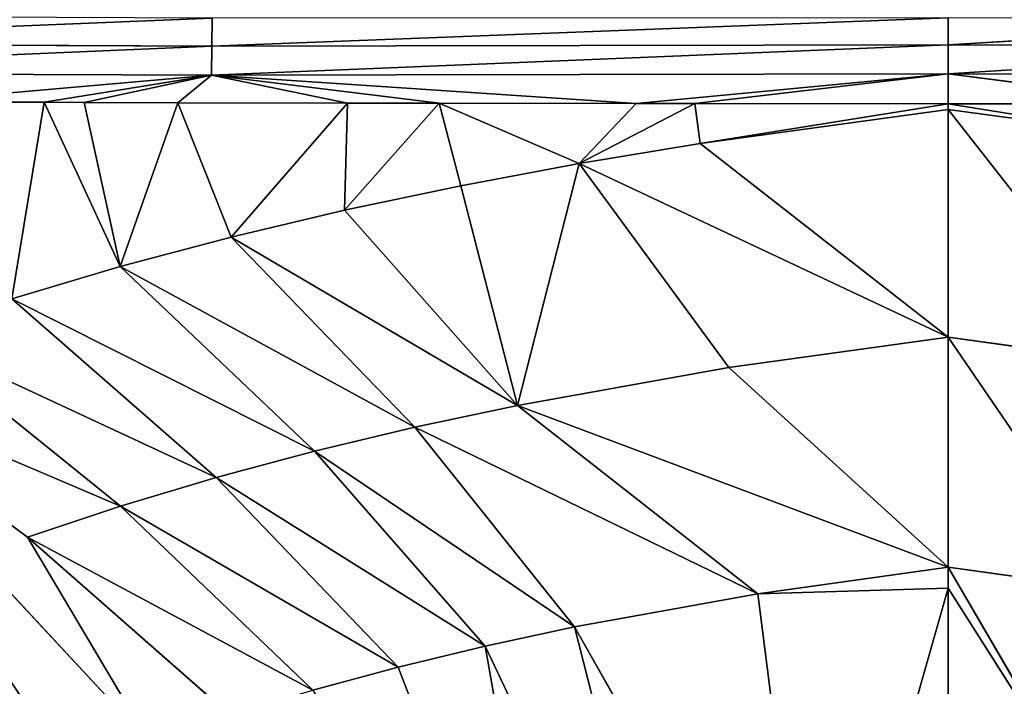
# Model space of a CAD drawing. Extents: x 0 to 500, y 0 to 390.
# Tile 585 of 656: x 221 to 252, y 239 to 259. Entities that reach past the tile are written whole.
import ezdxf

# ---------------------------------------------------------------- set-up
doc = ezdxf.new("R2010")
doc.units = 0
doc.header["$LTSCALE"] = 25.4
doc.layers.get('0').update_dxf_attribs({"linetype": 'CONTINUOUS'})

# ---------------------------------------------------------------- blocks, each defined once
blk = doc.blocks.new('ATLANTA505_-_S_STL')
at = {"color": 0}
for p, q in [((227.255, 27.896, 131.319), (207.975, 28.241, 131.242)), ((227.255, 27.896, 131.319), (207.975, 28.241, 131.242)), ((227.262, 28.342, 130.453), (227.255, 27.896, 131.319)), ((227.262, 28.342, 130.453), (227.255, 27.896, 131.319)), ((250.052, 28.248, 130.443), (227.255, 27.896, 131.319)), ((250.052, 28.248, 130.443), (227.255, 27.896, 131.319)), ((250.052, 27.808, 131.279), (263.445, 28.264, 130.47)), ((250.052, 27.808, 131.279), (263.445, 28.264, 130.47)), ((250.052, 28.248, 130.443), (250.052, 27.808, 131.279)), ((250.052, 28.248, 130.443), (250.052, 27.808, 131.279)), ((227.249, 27.603, 132.221), (207.962, 27.948, 132.145)), ((227.249, 27.603, 132.221), (207.962, 27.948, 132.145)), ((227.249, 27.603, 132.221), (227.255, 27.896, 131.319)), ((227.249, 27.603, 132.221), (227.255, 27.896, 131.319)), ((250.052, 27.808, 131.279), (227.249, 27.603, 132.221)), ((250.052, 27.808, 131.279), (227.249, 27.603, 132.221)), ((250.052, 27.808, 131.279), (227.255, 27.896, 131.319)), ((250.052, 27.808, 131.279), (227.255, 27.896, 131.319)), ((263.449, 27.818, 131.336), (250.052, 27.808, 131.279)), ((250.052, 27.504, 132.174), (263.449, 27.818, 131.336)), ((250.052, 27.504, 132.174), (263.449, 27.818, 131.336)), ((263.449, 27.818, 131.336), (250.052, 27.808, 131.279)), ((250.052, 27.808, 131.279), (250.052, 27.504, 132.174)), ((250.052, 27.808, 131.279), (250.052, 27.504, 132.174)), ((217.828, 27.596, 133.041), (227.249, 27.603, 132.221)), ((217.828, 27.596, 133.041), (227.249, 27.603, 132.221)), ((217.828, 27.596, 133.041), (222.068, 27.528, 133.059)), ((217.828, 27.596, 133.041), (222.068, 27.528, 133.059)), ((222.068, 27.528, 133.059), (227.249, 27.603, 132.221)), ((222.068, 27.528, 133.059), (227.249, 27.603, 132.221)), ((222.068, 27.528, 133.059), (223.305, 27.511, 133.063)), ((224.414, 27.059, 138.143), (222.068, 27.528, 133.059)), ((222.068, 27.528, 133.059), (223.305, 27.511, 133.063)), ((224.414, 27.059, 138.143), (222.068, 27.528, 133.059)), ((227.249, 27.603, 132.221), (223.305, 27.511, 133.063)), ((227.249, 27.603, 132.221), (223.305, 27.511, 133.063)), ((223.305, 27.511, 133.063), (226.202, 27.474, 133.072)), ((223.305, 27.511, 133.063), (226.202, 27.474, 133.072)), ((223.305, 27.511, 133.063), (224.414, 27.059, 138.143)), ((223.305, 27.511, 133.063), (224.414, 27.059, 138.143)), ((226.202, 27.474, 133.072), (227.249, 27.603, 132.221)), ((226.202, 27.474, 133.072), (227.249, 27.603, 132.221)), ((226.202, 27.474, 133.072), (231.451, 27.42, 133.085)), ((227.849, 27.094, 137.231), (226.202, 27.474, 133.072)), ((226.202, 27.474, 133.072), (231.451, 27.42, 133.085)), ((227.849, 27.094, 137.231), (226.202, 27.474, 133.072)), ((227.249, 27.603, 132.221), (250.052, 27.504, 132.174)), ((231.451, 27.42, 133.085), (227.249, 27.603, 132.221)), ((234.288, 27.398, 133.091), (227.249, 27.603, 132.221)), ((231.451, 27.42, 133.085), (227.249, 27.603, 132.221)), ((234.288, 27.398, 133.091), (227.249, 27.603, 132.221)), ((240.391, 27.364, 133.1), (227.249, 27.603, 132.221)), ((240.391, 27.364, 133.1), (227.249, 27.603, 132.221)), ((227.249, 27.603, 132.221), (250.052, 27.504, 132.174)), ((240.391, 27.364, 133.1), (250.052, 27.504, 132.174)), ((240.391, 27.364, 133.1), (250.052, 27.504, 132.174)), ((242.205, 27.357, 133.101), (250.052, 27.504, 132.174)), ((242.205, 27.357, 133.101), (250.052, 27.504, 132.174)), ((263.452, 27.524, 132.239), (250.052, 27.504, 132.174)), ((263.452, 27.524, 132.239), (250.052, 27.504, 132.174)), ((257.201, 27.355, 133.102), (250.052, 27.504, 132.174)), ((250.052, 27.504, 132.174), (250.052, 27.344, 133.105)), ((257.201, 27.355, 133.102), (250.052, 27.504, 132.174)), ((250.052, 27.504, 132.174), (250.052, 27.344, 133.105)), ((231.367, 27.131, 136.398), (227.849, 27.094, 137.231)), ((231.367, 27.131, 136.398), (227.849, 27.094, 137.231)), ((231.451, 27.42, 133.085), (231.367, 27.131, 136.398)), ((231.451, 27.42, 133.085), (231.367, 27.131, 136.398)), ((231.367, 27.131, 136.398), (234.962, 27.168, 135.639)), ((231.367, 27.131, 136.398), (234.962, 27.168, 135.639)), ((231.367, 27.131, 136.398), (236.716, 26.627, 142.434)), ((231.367, 27.131, 136.398), (236.716, 26.627, 142.434)), ((231.451, 27.42, 133.085), (234.288, 27.398, 133.091)), ((231.451, 27.42, 133.085), (234.288, 27.398, 133.091)), ((234.288, 27.398, 133.091), (240.391, 27.364, 133.1)), ((234.288, 27.398, 133.091), (240.391, 27.364, 133.1)), ((234.288, 27.398, 133.091), (238.63, 27.207, 134.951)), ((234.288, 27.398, 133.091), (238.63, 27.207, 134.951)), ((234.288, 27.398, 133.091), (234.962, 27.168, 135.639)), ((234.288, 27.398, 133.091), (234.962, 27.168, 135.639)), ((234.962, 27.168, 135.639), (238.63, 27.207, 134.951)), ((234.962, 27.168, 135.639), (238.63, 27.207, 134.951)), ((234.962, 27.168, 135.639), (236.716, 26.627, 142.434)), ((234.962, 27.168, 135.639), (236.716, 26.627, 142.434)), ((236.716, 26.627, 142.434), (238.63, 27.207, 134.951)), ((236.716, 26.627, 142.434), (238.63, 27.207, 134.951)), ((238.63, 27.207, 134.951), (240.391, 27.364, 133.1)), ((238.63, 27.207, 134.951), (240.391, 27.364, 133.1)), ((242.369, 27.246, 134.332), (238.63, 27.207, 134.951)), ((242.369, 27.246, 134.332), (238.63, 27.207, 134.951)), ((243.262, 26.684, 141.267), (238.63, 27.207, 134.951)), ((243.262, 26.684, 141.267), (238.63, 27.207, 134.951)), ((240.391, 27.364, 133.1), (242.205, 27.357, 133.101)), ((240.391, 27.364, 133.1), (242.205, 27.357, 133.101)), ((242.205, 27.357, 133.101), (250.052, 27.344, 133.105)), ((242.205, 27.357, 133.101), (250.052, 27.344, 133.105)), ((242.205, 27.357, 133.101), (242.369, 27.246, 134.332)), ((242.205, 27.357, 133.101), (242.369, 27.246, 134.332)), ((242.369, 27.246, 134.332), (250.052, 27.328, 133.286)), ((242.369, 27.246, 134.332), (250.052, 27.328, 133.286)), ((250.052, 26.745, 140.329), (242.369, 27.246, 134.332)), ((250.052, 26.745, 140.329), (242.369, 27.246, 134.332)), ((250.052, 27.344, 133.105), (257.201, 27.355, 133.102)), ((250.052, 27.344, 133.105), (257.201, 27.355, 133.102)), ((250.052, 27.328, 133.286), (250.052, 27.344, 133.105)), ((250.052, 27.328, 133.286), (250.052, 27.344, 133.105)), ((250.052, 26.745, 140.329), (250.052, 27.328, 133.286)), ((256.244, 26.69, 141.174), (250.052, 27.328, 133.286)), ((250.052, 26.745, 140.329), (250.052, 27.328, 133.286)), ((256.244, 26.69, 141.174), (250.052, 27.328, 133.286)), ((257.058, 27.253, 134.228), (250.052, 27.328, 133.286)), ((257.058, 27.253, 134.228), (250.052, 27.328, 133.286)), ((214.639, 26.963, 141.382), (221.551, 26.497, 146.508)), ((214.639, 26.963, 141.382), (221.551, 26.497, 146.508)), ((214.639, 26.963, 141.382), (225.313, 26.084, 152.848)), ((214.639, 26.963, 141.382), (225.313, 26.084, 152.848)), ((217.804, 26.994, 140.215), (224.432, 26.521, 145.549)), ((217.804, 26.994, 140.215), (224.432, 26.521, 145.549)), ((221.064, 27.026, 139.137), (224.414, 27.059, 138.143)), ((221.064, 27.026, 139.137), (224.414, 27.059, 138.143)), ((221.064, 27.026, 139.137), (227.393, 26.546, 144.665)), ((221.064, 27.026, 139.137), (227.393, 26.546, 144.665)), ((227.849, 27.094, 137.231), (224.414, 27.059, 138.143)), ((227.849, 27.094, 137.231), (224.414, 27.059, 138.143)), ((224.414, 27.059, 138.143), (230.43, 26.572, 143.854)), ((224.414, 27.059, 138.143), (230.43, 26.572, 143.854)), ((233.539, 26.599, 143.111), (227.849, 27.094, 137.231)), ((233.539, 26.599, 143.111), (227.849, 27.094, 137.231)), ((224.432, 26.521, 145.549), (221.551, 26.497, 146.508)), ((224.432, 26.521, 145.549), (221.551, 26.497, 146.508)), ((227.393, 26.546, 144.665), (224.432, 26.521, 145.549)), ((227.393, 26.546, 144.665), (224.432, 26.521, 145.549)), ((224.432, 26.521, 145.549), (230.385, 26.119, 151.24)), ((224.432, 26.521, 145.549), (230.385, 26.119, 151.24)), ((230.43, 26.572, 143.854), (227.393, 26.546, 144.665)), ((230.43, 26.572, 143.854), (227.393, 26.546, 144.665)), ((227.393, 26.546, 144.665), (233.021, 26.137, 150.531)), ((227.393, 26.546, 144.665), (233.021, 26.137, 150.531)), ((233.539, 26.599, 143.111), (230.43, 26.572, 143.854)), ((233.539, 26.599, 143.111), (230.43, 26.572, 143.854)), ((235.719, 26.157, 149.882), (230.43, 26.572, 143.854)), ((235.719, 26.157, 149.882), (230.43, 26.572, 143.854)), ((233.539, 26.599, 143.111), (236.716, 26.627, 142.434)), ((233.539, 26.599, 143.111), (236.716, 26.627, 142.434)), ((233.539, 26.599, 143.111), (238.477, 26.176, 149.289)), ((233.539, 26.599, 143.111), (238.477, 26.176, 149.289)), ((243.262, 26.684, 141.267), (236.716, 26.627, 142.434)), ((243.262, 26.684, 141.267), (236.716, 26.627, 142.434)), ((244.159, 26.218, 148.266), (236.716, 26.627, 142.434)), ((244.159, 26.218, 148.266), (236.716, 26.627, 142.434)), ((243.262, 26.684, 141.267), (250.052, 26.745, 140.329)), ((243.262, 26.684, 141.267), (250.052, 26.745, 140.329)), ((250.052, 26.261, 147.441), (243.262, 26.684, 141.267)), ((250.052, 26.261, 147.441), (243.262, 26.684, 141.267)), ((250.052, 26.261, 147.441), (250.052, 26.745, 140.329)), ((250.052, 26.261, 147.441), (250.052, 26.745, 140.329)), ((255.426, 26.221, 148.184), (250.052, 26.745, 140.329)), ((250.052, 26.745, 140.329), (256.244, 26.69, 141.174)), ((250.052, 26.745, 140.329), (256.244, 26.69, 141.174)), ((255.426, 26.221, 148.184), (250.052, 26.745, 140.329)), ((221.551, 26.497, 146.508), (227.814, 26.101, 152.012)), ((221.551, 26.497, 146.508), (227.814, 26.101, 152.012)), ((221.551, 26.497, 146.508), (225.313, 26.084, 152.848)), ((221.551, 26.497, 146.508), (225.313, 26.084, 152.848)), ((244.159, 26.218, 148.266), (238.477, 26.176, 149.289)), ((244.159, 26.218, 148.266), (238.477, 26.176, 149.289)), ((244.159, 26.218, 148.266), (250.052, 26.261, 147.441)), ((244.159, 26.218, 148.266), (250.052, 26.261, 147.441)), ((250.052, 26.221, 148.092), (244.159, 26.218, 148.266)), ((250.052, 26.221, 148.092), (244.159, 26.218, 148.266)), ((250.052, 26.221, 148.092), (245.961, 25.541, 162.438)), ((250.052, 26.221, 148.092), (245.961, 25.541, 162.438)), ((250.052, 26.221, 148.092), (250.052, 26.261, 147.441)), ((250.052, 26.261, 147.441), (255.426, 26.221, 148.184)), ((250.052, 26.261, 147.441), (255.426, 26.221, 148.184)), ((250.052, 26.261, 147.441), (254.605, 25.841, 155.254)), ((250.052, 26.261, 147.441), (254.605, 25.841, 155.254)), ((250.052, 26.221, 148.092), (250.052, 26.261, 147.441)), ((250.052, 25.559, 161.852), (250.052, 26.221, 148.092)), ((250.052, 26.221, 148.092), (254.605, 25.841, 155.254)), ((250.052, 26.221, 148.092), (254.605, 25.841, 155.254)), ((250.052, 25.559, 161.852), (250.052, 26.221, 148.092)), ((230.385, 26.119, 151.24), (233.021, 26.137, 150.531)), ((230.385, 26.119, 151.24), (233.021, 26.137, 150.531)), ((235.719, 26.157, 149.882), (233.021, 26.137, 150.531)), ((235.719, 26.157, 149.882), (233.021, 26.137, 150.531)), ((238.229, 25.507, 164.035), (233.021, 26.137, 150.531)), ((238.229, 25.507, 164.035), (233.021, 26.137, 150.531)), ((235.719, 26.157, 149.882), (238.477, 26.176, 149.289)), ((235.719, 26.157, 149.882), (238.477, 26.176, 149.289)), ((235.719, 26.157, 149.882), (242.017, 25.523, 163.161)), ((235.719, 26.157, 149.882), (242.017, 25.523, 163.161)), ((235.719, 26.157, 149.882), (238.229, 25.507, 164.035)), ((235.719, 26.157, 149.882), (238.229, 25.507, 164.035)), ((245.961, 25.541, 162.438), (238.477, 26.176, 149.289)), ((245.961, 25.541, 162.438), (238.477, 26.176, 149.289)), ((238.477, 26.176, 149.289), (242.017, 25.523, 163.161)), ((238.477, 26.176, 149.289), (242.017, 25.523, 163.161))]:
    blk.add_line(p, q, dxfattribs=at)
mesh = blk.add_polyface(dxfattribs=at)
corners = [(207.975, 28.241, 131.242), (227.262, 28.342, 130.453), (207.991, 28.687, 130.376), (227.255, 27.896, 131.319)]
mesh.append_faces([[corners[k] for k in face] for face in [(0, 1, 2), (1, 0, 3)]], dxfattribs={"vtx0": -1, "color": 0})
mesh = blk.add_polyface(dxfattribs=at)
corners = [(207.962, 27.948, 132.145), (227.255, 27.896, 131.319), (207.975, 28.241, 131.242), (227.249, 27.603, 132.221)]
mesh.append_faces([[corners[k] for k in face] for face in [(0, 1, 2), (1, 0, 3)]], dxfattribs={"vtx0": -1, "color": 0})
mesh = blk.add_polyface(dxfattribs=at)
corners = [(227.255, 27.896, 131.319), (250.052, 28.248, 130.443), (227.262, 28.342, 130.453)]
mesh.append_faces([[corners[k] for k in face] for face in [(0, 1, 2)]], dxfattribs={"color": 0})
mesh = blk.add_polyface(dxfattribs=at)
corners = [(227.255, 27.896, 131.319), (250.052, 27.808, 131.279), (250.052, 28.248, 130.443)]
mesh.append_faces([[corners[k] for k in face] for face in [(0, 1, 2)]], dxfattribs={"color": 0})
mesh = blk.add_polyface(dxfattribs=at)
corners = [(250.052, 27.808, 131.279), (263.445, 28.264, 130.47), (250.052, 28.248, 130.443)]
mesh.append_faces([[corners[k] for k in face] for face in [(0, 1, 2)]], dxfattribs={"color": 0})
mesh = blk.add_polyface(dxfattribs=at)
corners = [(263.449, 27.818, 131.336), (263.445, 28.264, 130.47), (250.052, 27.808, 131.279)]
mesh.append_faces([[corners[k] for k in face] for face in [(0, 1, 2)]], dxfattribs={"color": 0})
mesh = blk.add_polyface(dxfattribs=at)
corners = [(217.828, 27.596, 133.041), (227.249, 27.603, 132.221), (207.962, 27.948, 132.145)]
mesh.append_faces([[corners[k] for k in face] for face in [(0, 1, 2)]], dxfattribs={"color": 0})
mesh = blk.add_polyface(dxfattribs=at)
corners = [(227.249, 27.603, 132.221), (250.052, 27.808, 131.279), (227.255, 27.896, 131.319)]
mesh.append_faces([[corners[k] for k in face] for face in [(0, 1, 2)]], dxfattribs={"color": 0})
mesh = blk.add_polyface(dxfattribs=at)
corners = [(227.249, 27.603, 132.221), (250.052, 27.504, 132.174), (250.052, 27.808, 131.279)]
mesh.append_faces([[corners[k] for k in face] for face in [(0, 1, 2)]], dxfattribs={"color": 0})
mesh = blk.add_polyface(dxfattribs=at)
corners = [(250.052, 27.504, 132.174), (263.449, 27.818, 131.336), (250.052, 27.808, 131.279)]
mesh.append_faces([[corners[k] for k in face] for face in [(0, 1, 2)]], dxfattribs={"color": 0})
mesh = blk.add_polyface(dxfattribs=at)
corners = [(263.452, 27.524, 132.239), (263.449, 27.818, 131.336), (250.052, 27.504, 132.174)]
mesh.append_faces([[corners[k] for k in face] for face in [(0, 1, 2)]], dxfattribs={"color": 0})
mesh = blk.add_polyface(dxfattribs=at)
corners = [(222.068, 27.528, 133.059), (227.249, 27.603, 132.221), (217.828, 27.596, 133.041)]
mesh.append_faces([[corners[k] for k in face] for face in [(0, 1, 2)]], dxfattribs={"color": 0})
mesh = blk.add_polyface(dxfattribs=at)
corners = [(221.064, 27.026, 139.137), (222.068, 27.528, 133.059), (217.828, 27.596, 133.041), (224.414, 27.059, 138.143)]
mesh.append_faces([[corners[k] for k in face] for face in [(0, 1, 2), (1, 0, 3)]], dxfattribs={"vtx0": -1, "color": 0})
mesh = blk.add_polyface(dxfattribs=at)
corners = [(223.305, 27.511, 133.063), (227.249, 27.603, 132.221), (222.068, 27.528, 133.059)]
mesh.append_faces([[corners[k] for k in face] for face in [(0, 1, 2)]], dxfattribs={"color": 0})
mesh = blk.add_polyface(dxfattribs=at)
corners = [(224.414, 27.059, 138.143), (223.305, 27.511, 133.063), (222.068, 27.528, 133.059)]
mesh.append_faces([[corners[k] for k in face] for face in [(0, 1, 2)]], dxfattribs={"color": 0})
mesh = blk.add_polyface(dxfattribs=at)
corners = [(226.202, 27.474, 133.072), (227.249, 27.603, 132.221), (223.305, 27.511, 133.063)]
mesh.append_faces([[corners[k] for k in face] for face in [(0, 1, 2)]], dxfattribs={"color": 0})
mesh = blk.add_polyface(dxfattribs=at)
corners = [(224.414, 27.059, 138.143), (226.202, 27.474, 133.072), (223.305, 27.511, 133.063), (227.849, 27.094, 137.231)]
mesh.append_faces([[corners[k] for k in face] for face in [(0, 1, 2), (1, 0, 3)]], dxfattribs={"vtx0": -1, "color": 0})
mesh = blk.add_polyface(dxfattribs=at)
corners = [(231.451, 27.42, 133.085), (227.249, 27.603, 132.221), (226.202, 27.474, 133.072)]
mesh.append_faces([[corners[k] for k in face] for face in [(0, 1, 2)]], dxfattribs={"color": 0})
mesh = blk.add_polyface(dxfattribs=at)
corners = [(227.849, 27.094, 137.231), (231.451, 27.42, 133.085), (226.202, 27.474, 133.072), (231.367, 27.131, 136.398)]
mesh.append_faces([[corners[k] for k in face] for face in [(0, 1, 2), (1, 0, 3)]], dxfattribs={"vtx0": -1, "color": 0})
mesh = blk.add_polyface(dxfattribs=at)
corners = [(234.288, 27.398, 133.091), (227.249, 27.603, 132.221), (231.451, 27.42, 133.085)]
mesh.append_faces([[corners[k] for k in face] for face in [(0, 1, 2)]], dxfattribs={"color": 0})
mesh = blk.add_polyface(dxfattribs=at)
corners = [(240.391, 27.364, 133.1), (227.249, 27.603, 132.221), (234.288, 27.398, 133.091)]
mesh.append_faces([[corners[k] for k in face] for face in [(0, 1, 2)]], dxfattribs={"color": 0})
mesh = blk.add_polyface(dxfattribs=at)
corners = [(240.391, 27.364, 133.1), (250.052, 27.504, 132.174), (227.249, 27.603, 132.221)]
mesh.append_faces([[corners[k] for k in face] for face in [(0, 1, 2)]], dxfattribs={"color": 0})
mesh = blk.add_polyface(dxfattribs=at)
corners = [(242.205, 27.357, 133.101), (250.052, 27.504, 132.174), (240.391, 27.364, 133.1)]
mesh.append_faces([[corners[k] for k in face] for face in [(0, 1, 2)]], dxfattribs={"color": 0})
mesh = blk.add_polyface(dxfattribs=at)
corners = [(250.052, 27.344, 133.105), (250.052, 27.504, 132.174), (242.205, 27.357, 133.101)]
mesh.append_faces([[corners[k] for k in face] for face in [(0, 1, 2)]], dxfattribs={"color": 0})
mesh = blk.add_polyface(dxfattribs=at)
corners = [(257.201, 27.355, 133.102), (263.452, 27.524, 132.239), (250.052, 27.504, 132.174)]
mesh.append_faces([[corners[k] for k in face] for face in [(0, 1, 2)]], dxfattribs={"color": 0})
mesh = blk.add_polyface(dxfattribs=at)
corners = [(250.052, 27.344, 133.105), (257.201, 27.355, 133.102), (250.052, 27.504, 132.174)]
mesh.append_faces([[corners[k] for k in face] for face in [(0, 1, 2)]], dxfattribs={"color": 0})
mesh = blk.add_polyface(dxfattribs=at)
corners = [(227.849, 27.094, 137.231), (236.716, 26.627, 142.434), (231.367, 27.131, 136.398), (233.539, 26.599, 143.111)]
mesh.append_faces([[corners[k] for k in face] for face in [(0, 1, 2), (1, 0, 3)]], dxfattribs={"vtx0": -1, "color": 0})
mesh = blk.add_polyface(dxfattribs=at)
corners = [(231.367, 27.131, 136.398), (234.288, 27.398, 133.091), (231.451, 27.42, 133.085), (234.962, 27.168, 135.639)]
mesh.append_faces([[corners[k] for k in face] for face in [(0, 1, 2), (1, 0, 3)]], dxfattribs={"vtx0": -1, "color": 0})
mesh = blk.add_polyface(dxfattribs=at)
corners = [(236.716, 26.627, 142.434), (234.962, 27.168, 135.639), (231.367, 27.131, 136.398)]
mesh.append_faces([[corners[k] for k in face] for face in [(0, 1, 2)]], dxfattribs={"color": 0})
mesh = blk.add_polyface(dxfattribs=at)
corners = [(238.63, 27.207, 134.951), (240.391, 27.364, 133.1), (234.288, 27.398, 133.091)]
mesh.append_faces([[corners[k] for k in face] for face in [(0, 1, 2)]], dxfattribs={"color": 0})
mesh = blk.add_polyface(dxfattribs=at)
corners = [(234.962, 27.168, 135.639), (238.63, 27.207, 134.951), (234.288, 27.398, 133.091)]
mesh.append_faces([[corners[k] for k in face] for face in [(0, 1, 2)]], dxfattribs={"color": 0})
mesh = blk.add_polyface(dxfattribs=at)
corners = [(236.716, 26.627, 142.434), (238.63, 27.207, 134.951), (234.962, 27.168, 135.639)]
mesh.append_faces([[corners[k] for k in face] for face in [(0, 1, 2)]], dxfattribs={"color": 0})
mesh = blk.add_polyface(dxfattribs=at)
corners = [(236.716, 26.627, 142.434), (243.262, 26.684, 141.267), (238.63, 27.207, 134.951)]
mesh.append_faces([[corners[k] for k in face] for face in [(0, 1, 2)]], dxfattribs={"color": 0})
mesh = blk.add_polyface(dxfattribs=at)
corners = [(238.63, 27.207, 134.951), (242.205, 27.357, 133.101), (240.391, 27.364, 133.1), (242.369, 27.246, 134.332)]
mesh.append_faces([[corners[k] for k in face] for face in [(0, 1, 2), (1, 0, 3)]], dxfattribs={"vtx0": -1, "color": 0})
mesh = blk.add_polyface(dxfattribs=at)
corners = [(238.63, 27.207, 134.951), (250.052, 26.745, 140.329), (242.369, 27.246, 134.332), (243.262, 26.684, 141.267)]
mesh.append_faces([[corners[k] for k in face] for face in [(0, 1, 2), (1, 0, 3)]], dxfattribs={"vtx0": -1, "color": 0})
mesh = blk.add_polyface(dxfattribs=at)
corners = [(242.369, 27.246, 134.332), (250.052, 27.344, 133.105), (242.205, 27.357, 133.101), (250.052, 27.328, 133.286)]
mesh.append_faces([[corners[k] for k in face] for face in [(0, 1, 2), (1, 0, 3)]], dxfattribs={"vtx0": -1, "color": 0})
mesh = blk.add_polyface(dxfattribs=at)
corners = [(250.052, 26.745, 140.329), (250.052, 27.328, 133.286), (242.369, 27.246, 134.332)]
mesh.append_faces([[corners[k] for k in face] for face in [(0, 1, 2)]], dxfattribs={"color": 0})
mesh = blk.add_polyface(dxfattribs=at)
corners = [(250.052, 27.344, 133.105), (257.058, 27.253, 134.228), (257.201, 27.355, 133.102), (250.052, 27.328, 133.286)]
mesh.append_faces([[corners[k] for k in face] for face in [(0, 1, 2), (1, 0, 3)]], dxfattribs={"vtx0": -1, "color": 0})
mesh = blk.add_polyface(dxfattribs=at)
corners = [(256.244, 26.69, 141.174), (250.052, 27.328, 133.286), (250.052, 26.745, 140.329)]
mesh.append_faces([[corners[k] for k in face] for face in [(0, 1, 2)]], dxfattribs={"color": 0})
mesh = blk.add_polyface(dxfattribs=at)
corners = [(256.244, 26.69, 141.174), (257.058, 27.253, 134.228), (250.052, 27.328, 133.286)]
mesh.append_faces([[corners[k] for k in face] for face in [(0, 1, 2)]], dxfattribs={"color": 0})
mesh = blk.add_polyface(dxfattribs=at)
corners = [(214.639, 26.963, 141.382), (224.432, 26.521, 145.549), (217.804, 26.994, 140.215), (221.551, 26.497, 146.508)]
mesh.append_faces([[corners[k] for k in face] for face in [(0, 1, 2), (1, 0, 3)]], dxfattribs={"vtx0": -1, "color": 0})
mesh = blk.add_polyface(dxfattribs=at)
corners = [(225.313, 26.084, 152.848), (221.551, 26.497, 146.508), (214.639, 26.963, 141.382)]
mesh.append_faces([[corners[k] for k in face] for face in [(0, 1, 2)]], dxfattribs={"color": 0})
mesh = blk.add_polyface(dxfattribs=at)
corners = [(220.53, 26.052, 154.726), (222.884, 26.068, 153.752), (214.639, 26.963, 141.382)]
mesh.append_faces([[corners[k] for k in face] for face in [(0, 1, 2)]], dxfattribs={"color": 0})
mesh = blk.add_polyface(dxfattribs=at)
corners = [(222.884, 26.068, 153.752), (225.313, 26.084, 152.848), (214.639, 26.963, 141.382)]
mesh.append_faces([[corners[k] for k in face] for face in [(0, 1, 2)]], dxfattribs={"color": 0})
mesh = blk.add_polyface(dxfattribs=at)
corners = [(217.804, 26.994, 140.215), (227.393, 26.546, 144.665), (221.064, 27.026, 139.137), (224.432, 26.521, 145.549)]
mesh.append_faces([[corners[k] for k in face] for face in [(0, 1, 2), (1, 0, 3)]], dxfattribs={"vtx0": -1, "color": 0})
mesh = blk.add_polyface(dxfattribs=at)
corners = [(221.064, 27.026, 139.137), (230.43, 26.572, 143.854), (224.414, 27.059, 138.143), (227.393, 26.546, 144.665)]
mesh.append_faces([[corners[k] for k in face] for face in [(0, 1, 2), (1, 0, 3)]], dxfattribs={"vtx0": -1, "color": 0})
mesh = blk.add_polyface(dxfattribs=at)
corners = [(224.414, 27.059, 138.143), (233.539, 26.599, 143.111), (227.849, 27.094, 137.231), (230.43, 26.572, 143.854)]
mesh.append_faces([[corners[k] for k in face] for face in [(0, 1, 2), (1, 0, 3)]], dxfattribs={"vtx0": -1, "color": 0})
mesh = blk.add_polyface(dxfattribs=at)
corners = [(221.551, 26.497, 146.508), (230.385, 26.119, 151.24), (224.432, 26.521, 145.549), (227.814, 26.101, 152.012)]
mesh.append_faces([[corners[k] for k in face] for face in [(0, 1, 2), (1, 0, 3)]], dxfattribs={"vtx0": -1, "color": 0})
mesh = blk.add_polyface(dxfattribs=at)
corners = [(224.432, 26.521, 145.549), (233.021, 26.137, 150.531), (227.393, 26.546, 144.665), (230.385, 26.119, 151.24)]
mesh.append_faces([[corners[k] for k in face] for face in [(0, 1, 2), (1, 0, 3)]], dxfattribs={"vtx0": -1, "color": 0})
mesh = blk.add_polyface(dxfattribs=at)
corners = [(227.393, 26.546, 144.665), (235.719, 26.157, 149.882), (230.43, 26.572, 143.854), (233.021, 26.137, 150.531)]
mesh.append_faces([[corners[k] for k in face] for face in [(0, 1, 2), (1, 0, 3)]], dxfattribs={"vtx0": -1, "color": 0})
mesh = blk.add_polyface(dxfattribs=at)
corners = [(230.43, 26.572, 143.854), (238.477, 26.176, 149.289), (233.539, 26.599, 143.111), (235.719, 26.157, 149.882)]
mesh.append_faces([[corners[k] for k in face] for face in [(0, 1, 2), (1, 0, 3)]], dxfattribs={"vtx0": -1, "color": 0})
mesh = blk.add_polyface(dxfattribs=at)
corners = [(233.539, 26.599, 143.111), (244.159, 26.218, 148.266), (236.716, 26.627, 142.434), (238.477, 26.176, 149.289)]
mesh.append_faces([[corners[k] for k in face] for face in [(0, 1, 2), (1, 0, 3)]], dxfattribs={"vtx0": -1, "color": 0})
mesh = blk.add_polyface(dxfattribs=at)
corners = [(236.716, 26.627, 142.434), (250.052, 26.261, 147.441), (243.262, 26.684, 141.267), (244.159, 26.218, 148.266)]
mesh.append_faces([[corners[k] for k in face] for face in [(0, 1, 2), (1, 0, 3)]], dxfattribs={"vtx0": -1, "color": 0})
mesh = blk.add_polyface(dxfattribs=at)
corners = [(250.052, 26.261, 147.441), (250.052, 26.745, 140.329), (243.262, 26.684, 141.267)]
mesh.append_faces([[corners[k] for k in face] for face in [(0, 1, 2)]], dxfattribs={"color": 0})
mesh = blk.add_polyface(dxfattribs=at)
corners = [(255.426, 26.221, 148.184), (250.052, 26.745, 140.329), (250.052, 26.261, 147.441)]
mesh.append_faces([[corners[k] for k in face] for face in [(0, 1, 2)]], dxfattribs={"color": 0})
mesh = blk.add_polyface(dxfattribs=at)
corners = [(255.426, 26.221, 148.184), (256.244, 26.69, 141.174), (250.052, 26.745, 140.329)]
mesh.append_faces([[corners[k] for k in face] for face in [(0, 1, 2)]], dxfattribs={"color": 0})
mesh = blk.add_polyface(dxfattribs=at)
corners = [(225.313, 26.084, 152.848), (227.814, 26.101, 152.012), (221.551, 26.497, 146.508)]
mesh.append_faces([[corners[k] for k in face] for face in [(0, 1, 2)]], dxfattribs={"color": 0})
mesh = blk.add_polyface(dxfattribs=at)
corners = [(244.159, 26.218, 148.266), (245.961, 25.541, 162.438), (250.052, 26.221, 148.092), (238.477, 26.176, 149.289)]
mesh.append_faces([[corners[k] for k in face] for face in [(0, 1, 2), (1, 0, 3)]], dxfattribs={"vtx0": -1, "color": 0})
mesh = blk.add_polyface(dxfattribs=at)
corners = [(244.159, 26.218, 148.266), (250.052, 26.221, 148.092), (250.052, 26.261, 147.441)]
mesh.append_faces([[corners[k] for k in face] for face in [(0, 1, 2)]], dxfattribs={"color": 0})
mesh = blk.add_polyface(dxfattribs=at)
corners = [(245.961, 25.541, 162.438), (250.052, 25.559, 161.852), (250.052, 26.221, 148.092)]
mesh.append_faces([[corners[k] for k in face] for face in [(0, 1, 2)]], dxfattribs={"color": 0})
mesh = blk.add_polyface(dxfattribs=at)
corners = [(254.605, 25.841, 155.254), (255.426, 26.221, 148.184), (250.052, 26.261, 147.441)]
mesh.append_faces([[corners[k] for k in face] for face in [(0, 1, 2)]], dxfattribs={"color": 0})
mesh = blk.add_polyface(dxfattribs=at)
corners = [(254.605, 25.841, 155.254), (250.052, 26.261, 147.441), (250.052, 26.221, 148.092)]
mesh.append_faces([[corners[k] for k in face] for face in [(0, 1, 2)]], dxfattribs={"color": 0})
mesh = blk.add_polyface(dxfattribs=at)
corners = [(250.052, 25.559, 161.852), (254.605, 25.841, 155.254), (250.052, 26.221, 148.092)]
mesh.append_faces([[corners[k] for k in face] for face in [(0, 1, 2)]], dxfattribs={"color": 0})
mesh = blk.add_polyface(dxfattribs=at)
corners = [(238.229, 25.507, 164.035), (233.021, 26.137, 150.531), (230.385, 26.119, 151.24)]
mesh.append_faces([[corners[k] for k in face] for face in [(0, 1, 2)]], dxfattribs={"color": 0})
mesh = blk.add_polyface(dxfattribs=at)
corners = [(238.229, 25.507, 164.035), (235.719, 26.157, 149.882), (233.021, 26.137, 150.531)]
mesh.append_faces([[corners[k] for k in face] for face in [(0, 1, 2)]], dxfattribs={"color": 0})
mesh = blk.add_polyface(dxfattribs=at)
corners = [(242.017, 25.523, 163.161), (238.477, 26.176, 149.289), (235.719, 26.157, 149.882)]
mesh.append_faces([[corners[k] for k in face] for face in [(0, 1, 2)]], dxfattribs={"color": 0})
mesh = blk.add_polyface(dxfattribs=at)
corners = [(238.229, 25.507, 164.035), (242.017, 25.523, 163.161), (235.719, 26.157, 149.882)]
mesh.append_faces([[corners[k] for k in face] for face in [(0, 1, 2)]], dxfattribs={"color": 0})
mesh = blk.add_polyface(dxfattribs=at)
corners = [(242.017, 25.523, 163.161), (245.961, 25.541, 162.438), (238.477, 26.176, 149.289)]
mesh.append_faces([[corners[k] for k in face] for face in [(0, 1, 2)]], dxfattribs={"color": 0})

msp = doc.modelspace()

# ---------------------------------------------------------------- block references
at = {"color": 254, "extrusion": (0, -1, 1.11022e-16)}
msp.add_blockref('ATLANTA505_-_S_STL', (-0.149, -0.01, -389.852), dxfattribs=at)

doc.saveas('drawing.dxf')
